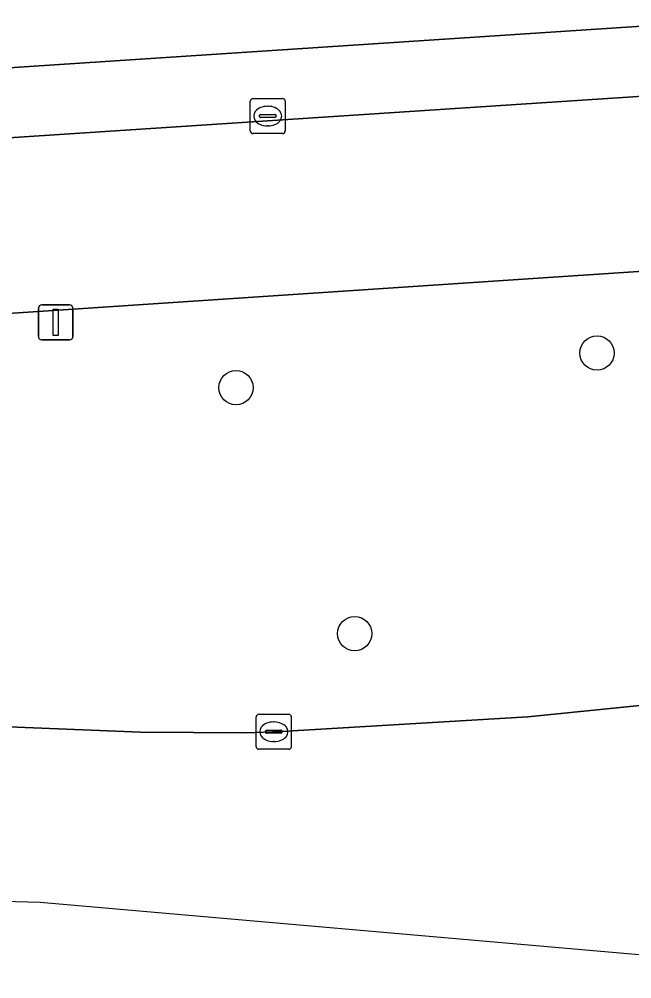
# Model space of a CAD drawing. Extents: x 159680 to 160786, y 387323 to 388340.
# Drawn here: x 160746.82 to 160764.33, y 387486.64 to 387514.06 of the extents above; entities that cross this region are included whole.
import ezdxf

# ---------------------------------------------------------------- set-up
doc = ezdxf.new("R2010")
doc.units = 0
for name, color, linetype in [('IMGEO_Boom', 7, 'Continuous'), ('IMGEO_Kolk', 7, 'Continuous'), ('IMGEO_Lichtmast', 7, 'Continuous'), ('IMGEO_Parkeervlak_open', 7, 'Continuous'), ('IMGEO_Rijbaan_lokaal_open', 7, 'Continuous'), ('IMGEO_Verkeerseiland_groen', 7, 'Continuous'), ('IMGEO_Voetpad_open', 7, 'Continuous')]:
    doc.layers.add(name, color=color, linetype=linetype)

msp = doc.modelspace()

# ---------------------------------------------------------------- linework, layer by layer
at = {"layer": 'IMGEO_Boom'}
for centre in [(160763.332, 387504.52), (160753.015, 387503.53), (160756.405, 387496.502)]:
    msp.add_circle(centre, 0.489, dxfattribs=at)
at = {"layer": 'IMGEO_Kolk'}
for p, q in [((160753.419, 387510.865), (160753.419, 387511.717)), ((160753.494, 387511.791), (160754.346, 387511.791)), ((160753.907, 387511.571), (160753.932, 387511.571)), ((160754.42, 387511.717), (160754.42, 387510.865)), ((160753.678, 387511.285), (160753.678, 387511.297)), ((160753.721, 387511.334), (160754.119, 387511.334)), ((160754.162, 387511.297), (160754.162, 387511.285)), ((160754.116, 387511.248), (160753.718, 387511.248)), ((160753.93, 387511.011), (160753.905, 387511.011)), ((160754.346, 387510.791), (160753.494, 387510.791)), ((160753.593, 387493.27), (160753.593, 387494.122)), ((160753.668, 387494.196), (160754.52, 387494.196)), ((160754.594, 387494.122), (160754.594, 387493.27)), ((160753.895, 387493.739), (160754.293, 387493.739)), ((160754.081, 387493.976), (160754.106, 387493.976)), ((160753.852, 387493.69), (160753.852, 387493.702)), ((160754.29, 387493.653), (160753.892, 387493.653)), ((160754.336, 387493.702), (160754.336, 387493.69)), ((160754.52, 387493.196), (160753.668, 387493.196)), ((160754.104, 387493.416), (160754.079, 387493.416))]:
    msp.add_line(p, q, dxfattribs=at)
for points in [[(160753.419, 387510.865), (160753.419, 387511.717)], [(160753.494, 387511.791), (160754.346, 387511.791)], [(160754.42, 387511.717), (160754.42, 387510.865)], [(160754.346, 387510.791), (160753.494, 387510.791)], [(160753.593, 387493.27), (160753.593, 387494.122)], [(160753.668, 387494.196), (160754.52, 387494.196)], [(160754.594, 387494.122), (160754.594, 387493.27)], [(160754.52, 387493.196), (160753.668, 387493.196)]]:
    msp.add_lwpolyline(points, dxfattribs=at)
for centre, radius, start, end in [((160753.496, 387511.715), 0.0765, 91.552, 178.448), ((160753.496, 387511.715), 0.0765, 91.552, 178.448), ((160754.344, 387511.715), 0.0765, 1.552, 88.448), ((160754.344, 387511.715), 0.0765, 1.552, 88.448), ((160753.718, 387511.294), 0.0403, 85.8775, 175.7526), ((160753.715, 387511.284), 0.0366, 178.938, 274.7102), ((160754.119, 387511.291), 0.043, 264.8664, 352.4533), ((160754.123, 387511.296), 0.0386, 1.7309, 96.639), ((160753.496, 387510.867), 0.0765, 181.552, 268.448), ((160753.496, 387510.867), 0.0765, 181.552, 268.448), ((160754.344, 387510.867), 0.0765, 271.552, 358.448), ((160754.344, 387510.867), 0.0765, 271.552, 358.448), ((160753.67, 387494.12), 0.0765, 91.552, 178.448), ((160753.67, 387494.12), 0.0765, 91.552, 178.448), ((160754.518, 387494.12), 0.0765, 1.552, 88.448), ((160754.518, 387494.12), 0.0765, 1.552, 88.448), ((160753.892, 387493.699), 0.0403, 85.8775, 175.7526), ((160754.297, 387493.701), 0.0386, 1.7309, 96.639), ((160753.889, 387493.689), 0.0366, 178.938, 274.7102), ((160754.293, 387493.696), 0.043, 264.8664, 352.4533), ((160753.67, 387493.272), 0.0765, 181.552, 268.448), ((160753.67, 387493.272), 0.0765, 181.552, 268.448), ((160754.518, 387493.272), 0.0765, 271.552, 358.448), ((160754.518, 387493.272), 0.0765, 271.552, 358.448)]:
    msp.add_arc(centre, radius, start, end, dxfattribs=at)
for centre, major_axis, ratio, start_param, end_param in [((160753.906, 387511.291), (-0.387, 0.002), 0.722429, 4.712389, 7.853982), ((160753.931, 387511.291), (-0.39, 0.002), 0.717154, 1.570796, 4.712389), ((160754.08, 387493.696), (-0.387, 0.002), 0.722429, 4.712389, 7.853982), ((160754.105, 387493.696), (-0.39, 0.002), 0.717154, 1.570796, 4.712389)]:
    msp.add_ellipse(centre, major_axis=major_axis, ratio=ratio, start_param=start_param, end_param=end_param, dxfattribs=at)
at = {"layer": 'IMGEO_Lichtmast'}
for p, q in [((160747.364, 387504.994), (160747.364, 387505.794)), ((160747.364, 387505.794), (160747.364, 387504.994)), ((160747.464, 387505.894), (160748.254, 387505.894)), ((160748.254, 387505.894), (160747.464, 387505.894)), ((160748.354, 387505.794), (160748.354, 387504.994)), ((160748.354, 387504.994), (160748.354, 387505.794)), ((160748.254, 387504.894), (160747.464, 387504.894)), ((160747.464, 387504.894), (160748.254, 387504.894))]:
    msp.add_line(p, q, dxfattribs=at)
msp.add_lwpolyline([(160747.784, 387505.769), (160747.934, 387505.769), (160747.934, 387505.019), (160747.784, 387505.019), (160747.784, 387505.769)], dxfattribs=at)
for centre, start, end in [((160747.464, 387505.794), 90, 180), ((160747.464, 387505.794), 90, 180), ((160748.254, 387505.794), 0, 90), ((160748.254, 387505.794), 360, 90), ((160747.464, 387504.994), 180, 270), ((160747.464, 387504.994), 180, 270), ((160748.254, 387504.994), 270, 0), ((160748.254, 387504.994), 270, 0)]:
    msp.add_arc(centre, 0.1, start, end, dxfattribs=at)
at = {"layer": 'IMGEO_Parkeervlak_open'}
for points in [[(160767.647, 387514.06), (160737.109, 387512.055)], [(160737.229, 387510.058), (160770.876, 387512.266), (160770.021, 387512.668), (160768.392, 387513.849)]]:
    msp.add_lwpolyline(points, dxfattribs=at)
at = {"layer": 'IMGEO_Rijbaan_lokaal_open'}
for points in [[(160737.625, 387505.056), (160771.236, 387507.296), (160770.876, 387512.266), (160737.229, 387510.058)], [(160771.311, 387489.847), (160772.4, 387489.811), (160772.103, 387495.161), (160766.345, 387494.627), (160761.35, 387494.127), (160754.314, 387493.702), (160753.317, 387493.667), (160750.287, 387493.683), (160569.57, 387500.998), (160568.353, 387500.952), (160553.507, 387501.632), (160549.549, 387501.895), (160545.695, 387502.222), (160544.816, 387502.384), (160544.923, 387496.983), (160544.923, 387496.983), (160677.578, 387490.72), (160747.412, 387488.822), (160772.489, 387486.636)]]:
    msp.add_lwpolyline(points, dxfattribs=at)
at = {"layer": 'IMGEO_Verkeerseiland_groen'}
for points in [[(160772.414, 387495.656), (160773.725, 387507.463), (160771.916, 387507.342), (160771.236, 387507.296), (160737.625, 387505.056)], [(160533.969, 387503.328), (160544.816, 387502.384), (160545.695, 387502.222), (160549.549, 387501.895), (160553.507, 387501.632), (160568.353, 387500.952), (160569.57, 387500.998), (160750.287, 387493.683), (160753.317, 387493.667), (160754.314, 387493.702), (160761.35, 387494.127), (160766.345, 387494.627), (160772.103, 387495.161)]]:
    msp.add_lwpolyline(points, dxfattribs=at)
at = {"layer": 'IMGEO_Voetpad_open'}
msp.add_lwpolyline([(160737.109, 387512.055), (160767.647, 387514.06)], dxfattribs=at)

doc.saveas('drawing.dxf')
